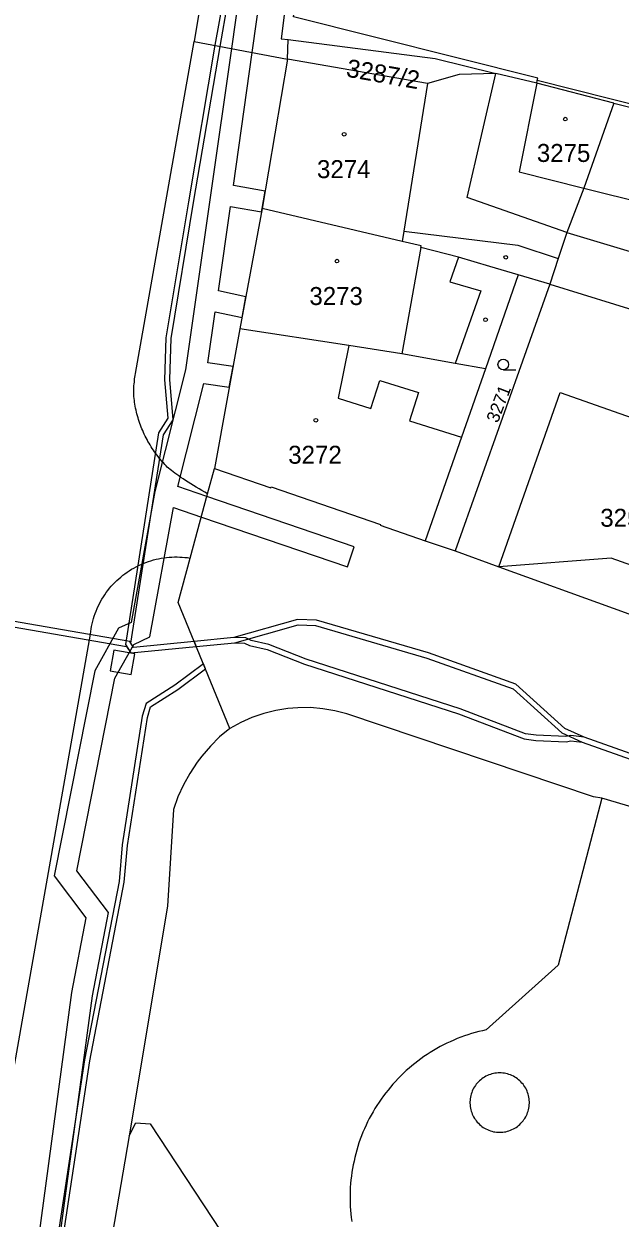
# Model space of a CAD drawing. Extents: x -756746 to -753363, y -1166406 to -1161727.
# Drawn here: x -755909.2 to -755852.8, y -1165303.9 to -1165191 of the extents above; entities that cross this region are included whole.
import ezdxf

# ---------------------------------------------------------------- set-up
doc = ezdxf.new("R2010")
doc.units = 0
for name, color, linetype in [('Hranice parcel', 7, 'Continuous'), ('Parcelní čísla', 7, 'Continuous'), ('Vnitřní kresba', 7, 'Continuous'), ('Věcná břemena k části', 7, 'Continuous'), ('Značky budov', 7, 'Continuous'), ('Značky kultur', 7, 'Continuous')]:
    doc.layers.add(name, color=color, linetype=linetype)

msp = doc.modelspace()

# ---------------------------------------------------------------- linework, layer by layer
at = {"layer": 'Hranice parcel'}
for p, q in [((-755884.25, -1165194.32), (-755884.19, -1165192.48)), ((-755884.25, -1165194.32), (-755886.65, -1165208.46)), ((-755864.54, -1165195.69), (-755868, -1165195.78)), ((-755867.24, -1165207.42), (-755864.54, -1165195.69)), ((-755860.68, -1165196.61), (-755864.54, -1165195.69)), ((-755853.38, -1165198.48), (-755860.68, -1165196.61)), ((-755857.84, -1165210.71), (-755867.24, -1165207.42)), ((-755886.65, -1165208.46), (-755888.75, -1165219.83)), ((-755859.44, -1165215.6), (-755868.4, -1165240.84)), ((-755862.44, -1165214.74), (-755865.53, -1165223.61)), ((-755859.44, -1165215.6), (-755862.44, -1165214.74)), ((-755859.44, -1165215.6), (-755840.69, -1165221.42)), ((-755888.75, -1165219.83), (-755891.16, -1165233.04)), ((-755871.23, -1165239.87), (-755868.4, -1165240.84)), ((-755868.4, -1165240.84), (-755864.25, -1165242.34))]:
    msp.add_line(p, q, dxfattribs=at)
for points in [[(-755883.51, -1165135.25), (-755885.03, -1165143.98), (-755885.71, -1165147.94), (-755893.08, -1165192.65), (-755884.25, -1165194.32)], [(-755877.89, -1165134.9), (-755880.34, -1165151.42), (-755881.22, -1165158.88), (-755882.39, -1165170.89), (-755883.89, -1165183.55), (-755883.92, -1165184.91), (-755884.84, -1165192.4), (-755884.19, -1165192.48)], [(-755860.68, -1165196.61), (-755860.62, -1165196.36), (-755860.56, -1165196.12), (-755883.68, -1165190.33), (-755879.65, -1165162.57), (-755876.64, -1165163.37), (-755875.31, -1165156.79), (-755874.87, -1165137.5)], [(-755884.19, -1165192.48), (-755870.29, -1165194.26), (-755864.54, -1165195.69)], [(-755868, -1165195.78), (-755871, -1165196.63), (-755884.25, -1165194.32)], [(-755853.38, -1165198.48), (-755856.22, -1165206.52), (-755857.84, -1165210.71)], [(-755853.38, -1165198.48), (-755848.62, -1165199.7), (-755835.93, -1165202.84)], [(-755862.44, -1165214.74), (-755865.12, -1165213.93), (-755868.06, -1165213.05), (-755871.65, -1165212.14), (-755871.62, -1165211.98), (-755873.41, -1165211.56), (-755886.65, -1165208.46)], [(-755857.84, -1165210.71), (-755858.65, -1165213.18), (-755859.44, -1165215.6)], [(-755865.53, -1165223.61), (-755868.39, -1165223.1), (-755873.42, -1165222.2), (-755878.46, -1165221.42), (-755888.75, -1165219.83)], [(-755865.53, -1165223.61), (-755867.8, -1165230.07), (-755871.23, -1165239.87)], [(-755864.25, -1165242.34), (-755858.45, -1165225.85), (-755848.88, -1165229.24), (-755848.99, -1165229.55), (-755844.94, -1165230.99), (-755844.83, -1165230.67), (-755835.26, -1165234.07), (-755837.33, -1165240.06), (-755842.63, -1165240.5), (-755844.21, -1165244.87), (-755853.64, -1165241.53), (-755864.25, -1165242.34)], [(-755889.71, -1165257.61), (-755894.58, -1165245.72), (-755893.45, -1165241.51), (-755891.81, -1165235.45), (-755891.16, -1165233.04)], [(-755891.16, -1165233.04), (-755885.82, -1165234.87), (-755885.79, -1165234.78), (-755875.45, -1165238.32), (-755875.48, -1165238.41), (-755871.23, -1165239.87)], [(-755864.25, -1165242.34), (-755842.64, -1165250.15), (-755840.66, -1165250.43), (-755836.51, -1165251.8)], [(-755878.63, -1165256.24), (-755879.76, -1165255.95), (-755880.92, -1165255.75), (-755882.08, -1165255.65), (-755883.26, -1165255.66), (-755884.21, -1165255.73), (-755885.37, -1165255.92), (-755886.5, -1165256.2), (-755887.61, -1165256.58), (-755888.68, -1165257.05), (-755889.71, -1165257.61)], [(-755770.24, -1165290.22), (-755775.01, -1165285.6), (-755847.49, -1165266.29), (-755854.52, -1165264.21), (-755855.29, -1165264.08), (-755878.63, -1165256.24)], [(-755889.71, -1165257.61), (-755890.67, -1165258.42), (-755891.55, -1165259.3), (-755892.37, -1165260.25), (-755892.81, -1165260.82), (-755893.49, -1165261.87), (-755894.1, -1165262.96), (-755894.61, -1165264.1), (-755895.03, -1165265.28)], [(-755895.03, -1165265.28), (-755895.61, -1165274.44), (-755899.23, -1165296.14), (-755906.17, -1165336.64), (-755908, -1165351.75), (-755909.18, -1165378.82), (-755908.42, -1165397.83), (-755907, -1165400.17), (-755901.78, -1165407.84), (-755900.61, -1165409.55)]]:
    msp.add_lwpolyline(points, dxfattribs=at)
at = {"layer": 'Vnitřní kresba'}
for p, q in [((-755898.64, -1165224.07), (-755893.08, -1165192.65)), ((-755835.87, -1165202.59), (-755860.62, -1165196.36)), ((-755871, -1165196.63), (-755873.25, -1165210.6)), ((-755860.68, -1165196.61), (-755862.32, -1165204.98)), ((-755862.32, -1165204.98), (-755856.22, -1165206.52)), ((-755856.22, -1165206.52), (-755837.91, -1165211.14)), ((-755873.25, -1165210.6), (-755873.41, -1165211.56)), ((-755873.25, -1165210.6), (-755862.45, -1165211.92)), ((-755857.84, -1165210.71), (-755839.13, -1165216.39)), ((-755871.65, -1165212.14), (-755873.42, -1165222.2)), ((-755862.45, -1165211.92), (-755858.65, -1165213.18)), ((-755868.06, -1165213.05), (-755868.9, -1165215.38)), ((-755868.9, -1165215.38), (-755865.95, -1165216.25)), ((-755865.95, -1165216.25), (-755868.39, -1165223.1)), ((-755878.46, -1165221.42), (-755879.45, -1165226.39)), ((-755876.37, -1165227.36), (-755875.51, -1165224.71)), ((-755875.51, -1165224.71), (-755871.86, -1165225.84)), ((-755871.86, -1165225.84), (-755872.71, -1165228.52)), ((-755879.45, -1165226.39), (-755876.37, -1165227.36)), ((-755872.71, -1165228.52), (-755867.8, -1165230.07)), ((-755913.53, -1165308.96), (-755902.9, -1165248.71)), ((-755854.52, -1165264.21), (-755858.64, -1165279.99)), ((-755858.64, -1165279.99), (-755865.45, -1165286.12)), ((-755899.23, -1165296.14), (-755898.59, -1165294.9)), ((-755898.59, -1165294.9), (-755897.23, -1165295.02)), ((-755897.23, -1165295.02), (-755879.51, -1165321.96))]:
    msp.add_line(p, q, dxfattribs=at)
for points in [[(-755891.81, -1165235.45), (-755892.08, -1165235.29), (-755892.35, -1165235.12), (-755892.62, -1165234.96), (-755892.89, -1165234.8), (-755893.15, -1165234.64), (-755893.4, -1165234.48), (-755893.65, -1165234.32), (-755893.89, -1165234.17), (-755894.12, -1165234.03), (-755894.33, -1165233.88), (-755894.54, -1165233.74), (-755894.73, -1165233.61), (-755894.91, -1165233.48), (-755895.07, -1165233.36), (-755895.22, -1165233.24), (-755895.36, -1165233.12), (-755895.5, -1165233.01), (-755895.62, -1165232.9), (-755895.74, -1165232.78), (-755895.85, -1165232.67), (-755895.96, -1165232.55), (-755896.07, -1165232.43), (-755896.18, -1165232.31), (-755896.28, -1165232.18), (-755896.39, -1165232.05), (-755896.5, -1165231.91), (-755896.6, -1165231.76), (-755896.71, -1165231.61), (-755896.82, -1165231.46), (-755896.93, -1165231.3), (-755897.04, -1165231.14), (-755897.15, -1165230.98), (-755897.25, -1165230.81), (-755897.35, -1165230.65), (-755897.45, -1165230.48), (-755897.54, -1165230.31), (-755897.63, -1165230.14), (-755897.72, -1165229.97), (-755897.8, -1165229.8), (-755897.88, -1165229.63), (-755897.95, -1165229.46), (-755898.02, -1165229.29), (-755898.09, -1165229.12), (-755898.16, -1165228.95), (-755898.22, -1165228.77), (-755898.28, -1165228.6), (-755898.34, -1165228.42), (-755898.39, -1165228.24), (-755898.44, -1165228.06), (-755898.49, -1165227.88), (-755898.54, -1165227.7), (-755898.58, -1165227.51), (-755898.62, -1165227.33), (-755898.66, -1165227.14), (-755898.69, -1165226.96), (-755898.72, -1165226.78), (-755898.74, -1165226.6), (-755898.76, -1165226.42), (-755898.78, -1165226.24), (-755898.79, -1165226.06), (-755898.8, -1165225.89), (-755898.8, -1165225.71), (-755898.79, -1165225.54), (-755898.79, -1165225.38), (-755898.78, -1165225.21), (-755898.76, -1165225.04), (-755898.74, -1165224.88), (-755898.73, -1165224.72), (-755898.71, -1165224.55), (-755898.69, -1165224.39), (-755898.66, -1165224.23), (-755898.64, -1165224.07)], [(-755902.9, -1165248.71), (-755902.87, -1165248.46), (-755902.83, -1165248.21), (-755902.79, -1165247.97), (-755902.73, -1165247.72), (-755902.68, -1165247.48), (-755902.61, -1165247.23), (-755902.53, -1165247), (-755902.45, -1165246.76), (-755902.36, -1165246.52), (-755902.26, -1165246.29), (-755902.16, -1165246.06), (-755902.05, -1165245.84), (-755901.93, -1165245.62), (-755901.81, -1165245.4), (-755901.67, -1165245.18), (-755901.54, -1165244.97), (-755901.39, -1165244.77), (-755901.24, -1165244.57), (-755901.08, -1165244.37), (-755900.92, -1165244.18), (-755900.75, -1165243.99), (-755900.58, -1165243.81), (-755900.4, -1165243.64), (-755900.22, -1165243.47), (-755900.03, -1165243.3), (-755899.83, -1165243.14), (-755899.63, -1165242.99), (-755899.43, -1165242.85), (-755899.22, -1165242.71), (-755899.01, -1165242.57), (-755898.79, -1165242.45), (-755898.57, -1165242.33), (-755898.34, -1165242.21), (-755898.11, -1165242.11), (-755897.89, -1165242.01), (-755897.65, -1165241.92), (-755897.41, -1165241.83), (-755897.18, -1165241.76), (-755896.93, -1165241.69), (-755896.69, -1165241.62), (-755896.45, -1165241.57), (-755896.2, -1165241.52), (-755895.95, -1165241.48), (-755895.7, -1165241.45), (-755895.45, -1165241.43), (-755895.2, -1165241.41), (-755894.95, -1165241.4), (-755894.7, -1165241.4), (-755894.45, -1165241.41), (-755894.2, -1165241.42), (-755893.95, -1165241.44), (-755893.7, -1165241.47), (-755893.45, -1165241.51)], [(-755865.45, -1165286.12), (-755865.8, -1165286.2), (-755866.15, -1165286.28), (-755866.49, -1165286.38), (-755866.84, -1165286.48), (-755867.18, -1165286.58), (-755867.52, -1165286.7), (-755867.86, -1165286.82), (-755868.19, -1165286.95), (-755868.52, -1165287.09), (-755868.85, -1165287.24), (-755869.17, -1165287.39), (-755869.49, -1165287.55), (-755869.81, -1165287.71), (-755870.12, -1165287.89), (-755870.44, -1165288.07), (-755870.74, -1165288.25), (-755871.04, -1165288.45), (-755871.34, -1165288.65), (-755871.63, -1165288.85), (-755871.92, -1165289.07), (-755872.2, -1165289.29), (-755872.48, -1165289.51), (-755872.75, -1165289.75), (-755873.02, -1165289.98), (-755873.29, -1165290.23), (-755873.54, -1165290.48), (-755873.79, -1165290.73), (-755874.04, -1165290.99), (-755874.28, -1165291.26), (-755874.51, -1165291.53), (-755874.74, -1165291.81), (-755874.96, -1165292.09), (-755875.18, -1165292.37), (-755875.39, -1165292.67), (-755875.59, -1165292.96), (-755875.79, -1165293.26), (-755875.98, -1165293.56), (-755876.16, -1165293.87), (-755876.34, -1165294.19), (-755876.51, -1165294.5), (-755876.67, -1165294.82), (-755876.82, -1165295.14), (-755876.97, -1165295.47), (-755877.11, -1165295.8), (-755877.24, -1165296.13), (-755877.37, -1165296.47), (-755877.49, -1165296.81), (-755877.6, -1165297.15), (-755877.7, -1165297.49), (-755877.8, -1165297.84), (-755877.88, -1165298.19), (-755877.96, -1165298.53), (-755878.04, -1165298.89), (-755878.1, -1165299.24), (-755878.16, -1165299.59), (-755878.21, -1165299.95), (-755878.25, -1165300.3), (-755878.28, -1165300.66), (-755878.31, -1165301.02), (-755878.32, -1165301.38), (-755878.33, -1165301.73), (-755878.33, -1165302.09), (-755878.33, -1165302.45), (-755878.31, -1165302.81), (-755878.29, -1165303.17), (-755878.26, -1165303.52), (-755878.22, -1165303.88), (-755878.18, -1165304.24)], [(-755864.18, -1165290.19), (-755864.33, -1165290.19), (-755864.48, -1165290.21), (-755864.63, -1165290.23), (-755864.77, -1165290.25), (-755864.92, -1165290.29), (-755865.06, -1165290.33), (-755865.2, -1165290.38), (-755865.34, -1165290.44), (-755865.48, -1165290.51), (-755865.61, -1165290.58), (-755865.73, -1165290.66), (-755865.86, -1165290.74), (-755865.97, -1165290.84), (-755866.09, -1165290.94), (-755866.19, -1165291.04), (-755866.3, -1165291.15), (-755866.39, -1165291.27), (-755866.48, -1165291.39), (-755866.56, -1165291.51), (-755866.64, -1165291.64), (-755866.71, -1165291.77), (-755866.77, -1165291.91), (-755866.82, -1165292.05), (-755866.87, -1165292.19), (-755866.91, -1165292.33), (-755866.94, -1165292.48), (-755866.96, -1165292.63), (-755866.98, -1165292.78), (-755866.99, -1165292.93), (-755866.99, -1165293.07), (-755866.98, -1165293.22), (-755866.96, -1165293.37), (-755866.94, -1165293.52), (-755866.91, -1165293.67), (-755866.87, -1165293.81), (-755866.82, -1165293.95), (-755866.77, -1165294.09), (-755866.71, -1165294.23), (-755866.64, -1165294.36), (-755866.56, -1165294.49), (-755866.48, -1165294.61), (-755866.39, -1165294.74), (-755866.3, -1165294.85), (-755866.19, -1165294.96), (-755866.09, -1165295.06), (-755865.97, -1165295.16), (-755865.86, -1165295.26), (-755865.73, -1165295.34), (-755865.61, -1165295.42), (-755865.48, -1165295.49), (-755865.34, -1165295.56), (-755865.2, -1165295.62), (-755865.06, -1165295.67), (-755864.92, -1165295.71), (-755864.77, -1165295.75), (-755864.63, -1165295.77), (-755864.48, -1165295.79), (-755864.33, -1165295.81), (-755864.18, -1165295.81), (-755864.03, -1165295.81), (-755863.88, -1165295.79), (-755863.73, -1165295.77), (-755863.59, -1165295.75), (-755863.44, -1165295.71), (-755863.3, -1165295.67), (-755863.16, -1165295.62), (-755863.02, -1165295.56), (-755862.88, -1165295.49), (-755862.75, -1165295.42), (-755862.63, -1165295.34), (-755862.5, -1165295.26), (-755862.39, -1165295.16), (-755862.27, -1165295.06), (-755862.17, -1165294.96), (-755862.07, -1165294.85), (-755861.97, -1165294.74), (-755861.88, -1165294.61), (-755861.8, -1165294.49), (-755861.72, -1165294.36), (-755861.65, -1165294.23), (-755861.59, -1165294.09), (-755861.54, -1165293.95), (-755861.49, -1165293.81), (-755861.45, -1165293.67), (-755861.42, -1165293.52), (-755861.4, -1165293.37), (-755861.38, -1165293.22), (-755861.37, -1165293.07), (-755861.37, -1165292.93), (-755861.38, -1165292.78), (-755861.4, -1165292.63), (-755861.42, -1165292.48), (-755861.45, -1165292.33), (-755861.49, -1165292.19), (-755861.54, -1165292.05), (-755861.59, -1165291.91), (-755861.65, -1165291.77), (-755861.72, -1165291.64), (-755861.8, -1165291.51), (-755861.88, -1165291.39)], [(-755861.88, -1165291.39), (-755861.97, -1165291.27), (-755862.07, -1165291.15), (-755862.17, -1165291.04), (-755862.27, -1165290.94), (-755862.39, -1165290.84), (-755862.5, -1165290.74), (-755862.63, -1165290.66), (-755862.75, -1165290.58), (-755862.88, -1165290.51), (-755863.02, -1165290.44), (-755863.16, -1165290.38), (-755863.3, -1165290.33), (-755863.44, -1165290.29), (-755863.59, -1165290.25), (-755863.73, -1165290.23), (-755863.88, -1165290.21), (-755864.03, -1165290.19), (-755864.18, -1165290.19)]]:
    msp.add_lwpolyline(points, dxfattribs=at)
at = {"layer": 'Věcná břemena k části'}
for points in [[(-755884.78, -1165159.57), (-755889.56, -1165193.32), (-755891.49, -1165206.97), (-755892.91, -1165216.88), (-755893.91, -1165223.7), (-755896.8, -1165235.22), (-755899.05, -1165247.59), (-755900.23, -1165248.14), (-755902.47, -1165252.16), (-755906.33, -1165271.57), (-755903.32, -1165275.54), (-755904.69, -1165282.58), (-755912.69, -1165341.87)], [(-755910.69, -1165341.97), (-755902.71, -1165282.91), (-755901.19, -1165275.03), (-755904.19, -1165271.07), (-755900.57, -1165252.86), (-755898.8, -1165249.68), (-755897.28, -1165248.97), (-755895.05, -1165236.72), (-755892.4, -1165237.63), (-755878.59, -1165242.33), (-755877.94, -1165240.44), (-755891.87, -1165235.68), (-755894.62, -1165234.75), (-755892.18, -1165225.01), (-755889.76, -1165225.36), (-755889.4, -1165223.4), (-755891.79, -1165223.04), (-755891.09, -1165218.23), (-755888.55, -1165218.77), (-755888.19, -1165216.8), (-755890.79, -1165216.23), (-755889.65, -1165208.27), (-755886.71, -1165208.78), (-755886.65, -1165208.46), (-755886.37, -1165206.8), (-755889.37, -1165206.28), (-755887.59, -1165193.69), (-755883.08, -1165161.81)], [(-755890.38, -1165188.89), (-755891.11, -1165193.02), (-755893.63, -1165207.81), (-755895.75, -1165220.68), (-755895.89, -1165224.65), (-755895.58, -1165228.29), (-755896.45, -1165229.66), (-755899.58, -1165249.68), (-755899.08, -1165250.47), (-755892.88, -1165249.88), (-755889.24, -1165249.52), (-755883.23, -1165247.83), (-755881.6, -1165247.88), (-755871.07, -1165250.96), (-755862.91, -1165253.86), (-755858.29, -1165258.04), (-755856.37, -1165258.91), (-755844.17, -1165263.25)], [(-755890.38, -1165188.89), (-755891.11, -1165193.02), (-755893.63, -1165207.81), (-755895.75, -1165220.68), (-755895.89, -1165224.65), (-755895.58, -1165228.29), (-755896.45, -1165229.66), (-755899.58, -1165249.68), (-755899.08, -1165250.47), (-755892.88, -1165249.88), (-755889.24, -1165249.52), (-755883.23, -1165247.83), (-755881.6, -1165247.88), (-755871.07, -1165250.96), (-755862.91, -1165253.86), (-755858.29, -1165258.04), (-755856.37, -1165258.91), (-755844.17, -1165263.25)], [(-755844.01, -1165262.77), (-755856.19, -1165258.45), (-755858.01, -1165257.62), (-755862.65, -1165253.42), (-755870.91, -1165250.48), (-755881.52, -1165247.38), (-755883.29, -1165247.33), (-755889.34, -1165249.02), (-755893.08, -1165249.39), (-755898.82, -1165249.95), (-755899.06, -1165249.57), (-755895.97, -1165229.84), (-755895.08, -1165228.43), (-755895.39, -1165224.63), (-755895.25, -1165220.74), (-755893.13, -1165207.89), (-755890.62, -1165193.12), (-755889.88, -1165188.97)], [(-755844.01, -1165262.77), (-755856.19, -1165258.45), (-755858.01, -1165257.62), (-755862.65, -1165253.42), (-755870.91, -1165250.48), (-755881.52, -1165247.38), (-755883.29, -1165247.33), (-755889.34, -1165249.02), (-755893.08, -1165249.39), (-755898.82, -1165249.95), (-755899.06, -1165249.57), (-755895.97, -1165229.84), (-755895.08, -1165228.43), (-755895.39, -1165224.63), (-755895.25, -1165220.74), (-755893.13, -1165207.89), (-755890.62, -1165193.12), (-755889.88, -1165188.97)], [(-755844.01, -1165262.77), (-755856.19, -1165258.45), (-755857.46, -1165258.28), (-755857.92, -1165258.38), (-755860.73, -1165258.27), (-755861.75, -1165258.13), (-755867.92, -1165255.77), (-755882.48, -1165251.06), (-755886.02, -1165249.68), (-755887.7, -1165249.29), (-755888.19, -1165249.04), (-755889.34, -1165249.02), (-755893.08, -1165249.39), (-755892.88, -1165249.88), (-755889.24, -1165249.52), (-755888.31, -1165249.54), (-755887.86, -1165249.77), (-755886.18, -1165250.16), (-755882.64, -1165251.54), (-755868.08, -1165256.25), (-755861.87, -1165258.61), (-755860.77, -1165258.77), (-755857.88, -1165258.88), (-755857.44, -1165258.78), (-755856.37, -1165258.91), (-755844.17, -1165263.25)], [(-755910.83, -1165343.51), (-755905.82, -1165307.98), (-755902.95, -1165289.05), (-755899.69, -1165272.15), (-755899.4, -1165268.68), (-755897.51, -1165256.59), (-755897.2, -1165255.57), (-755894.62, -1165253.94), (-755892.02, -1165251.97), (-755892.21, -1165251.5), (-755894.9, -1165253.52), (-755897.62, -1165255.25), (-755897.99, -1165256.47), (-755899.9, -1165268.62), (-755900.19, -1165272.09), (-755903.45, -1165288.97), (-755906.32, -1165307.9), (-755911.33, -1165343.45)]]:
    msp.add_lwpolyline(points, dxfattribs=at)
for points in [[(-755893.08, -1165249.39), (-755898.82, -1165249.95), (-755899.17, -1165249.4), (-755921.4, -1165245.56), (-755921.49, -1165246.05), (-755899.47, -1165249.86), (-755899.08, -1165250.47), (-755892.88, -1165249.88)], [(-755900.67, -1165250.21), (-755901.02, -1165252.18), (-755899.05, -1165252.53), (-755898.7, -1165250.56)]]:
    msp.add_lwpolyline(points, close=True, dxfattribs=at)
at = {"layer": 'Značky budov'}
for centre in [(-755857.97, -1165200), (-755878.89, -1165201.43), (-755879.57, -1165213.43), (-755863.61, -1165213.07), (-755865.51, -1165218.97), (-755881.57, -1165228.47)]:
    msp.add_circle(centre, 0.175, dxfattribs=at)
at = {"layer": 'Značky kultur'}
msp.add_line((-755863.83, -1165223.7), (-755862.66, -1165223.7), dxfattribs=at)
msp.add_circle((-755863.84, -1165223.2), 0.502, dxfattribs=at)

# ---------------------------------------------------------------- texts
at = {"layer": 'Parcelní čísla'}
for s, height, rotation, p in [('3287/2', 1.7, 350, (-755878.77, -1165195.97)), ('3271', 1.2, 69, (-755864.36, -1165228.8))]:
    msp.add_text(s, height=height, rotation=rotation, dxfattribs=at).set_placement(p)
for s, p in [('3275', (-755860.66, -1165204.05)), ('3274', (-755881.46, -1165205.58)), ('3273', (-755882.18, -1165217.58)), ('3272', (-755884.18, -1165232.59)), ('3259/15', (-755854.66, -1165238.55))]:
    msp.add_text(s, height=1.7, dxfattribs=at).set_placement(p)

doc.saveas('drawing.dxf')
